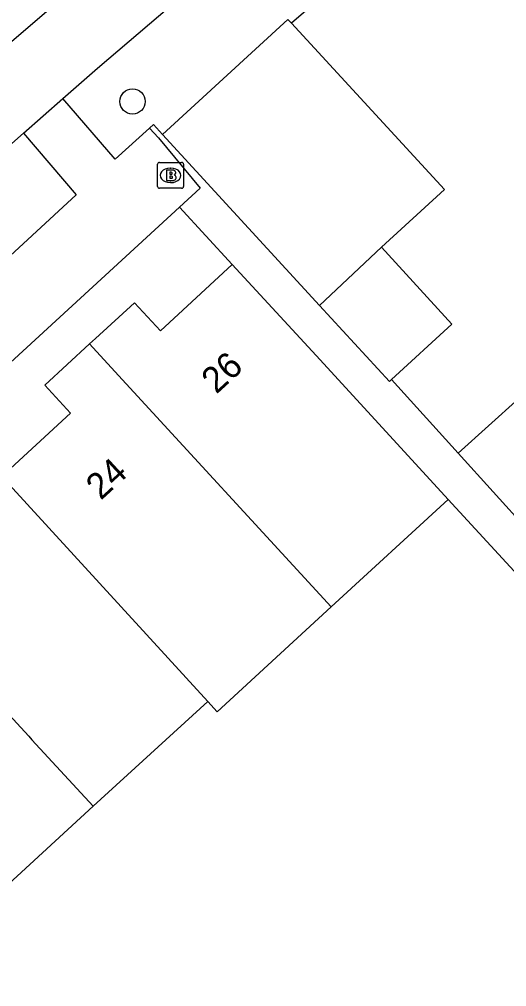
# Model space of a CAD drawing. Extents: x 158474 to 159560, y 388525 to 389605.
# Drawn here: x 159018.82 to 159037.62, y 388907.1 to 388944.44 of the extents above; entities that cross this region are included whole.
import ezdxf

# ---------------------------------------------------------------- set-up
doc = ezdxf.new("R2010")
doc.units = 0
for name, color, linetype in [('IMGEO_Boom', 7, 'Continuous'), ('IMGEO_Brandkraan', 7, 'Continuous'), ('IMGEO_Fietspad_gesloten', 7, 'Continuous'), ('IMGEO_Groenvoorziening', 7, 'Continuous'), ('IMGEO_Pand', 7, 'Continuous'), ('IMGEO_Pand_nummerreeks', 7, 'Continuous'), ('IMGEO_Voetpad_open', 7, 'Continuous')]:
    doc.layers.add(name, color=color, linetype=linetype)

msp = doc.modelspace()

# ---------------------------------------------------------------- linework, layer by layer
at = {"layer": 'IMGEO_Boom'}
msp.add_circle((159023.188, 388941.275), 0.489, dxfattribs=at)
at = {"layer": 'IMGEO_Brandkraan'}
for p, q in [((159024.155, 388937.996), (159024.155, 388938.848)), ((159024.23, 388938.922), (159025.082, 388938.922)), ((159025.156, 388938.848), (159025.156, 388937.996)), ((159024.643, 388938.702), (159024.668, 388938.702)), ((159024.666, 388938.142), (159024.641, 388938.142)), ((159025.082, 388937.922), (159024.23, 388937.922))]:
    msp.add_line(p, q, dxfattribs=at)
for points in [[(159024.155, 388937.996), (159024.155, 388938.848)], [(159024.23, 388938.922), (159025.082, 388938.922)], [(159025.156, 388938.848), (159025.156, 388937.996)], [(159024.503, 388938.622), (159024.503, 388938.222), (159024.716, 388938.222)], [(159024.734, 388938.622), (159024.503, 388938.622)], [(159024.682, 388938.541), (159024.628, 388938.541), (159024.628, 388938.465)], [(159024.628, 388938.465), (159024.681, 388938.465)], [(159024.69, 388938.389), (159024.628, 388938.389), (159024.628, 388938.308)], [(159024.628, 388938.308), (159024.69, 388938.308)], [(159025.082, 388937.922), (159024.23, 388937.922)]]:
    msp.add_lwpolyline(points, dxfattribs=at)
for centre, radius, start, end in [((159024.232, 388938.846), 0.0765, 91.552, 178.448), ((159024.232, 388938.846), 0.0765, 91.552, 178.448), ((159025.08, 388938.846), 0.0765, 1.552, 88.448), ((159025.08, 388938.846), 0.0765, 1.552, 88.448), ((159024.683, 388938.503), 0.0379, 267.8285, 90.9355), ((159024.738, 388938.477), 0.145, 59.4692, 91.5367), ((159024.763, 388938.524), 0.0922, 285.5137, 58.1501), ((159024.768, 388938.332), 0.105, 301.3115, 78.989), ((159024.691, 388938.348), 0.0404, 269.8759, 90.5077), ((159024.722, 388938.473), 0.251, 268.6676, 293.5347), ((159024.232, 388937.998), 0.0765, 181.552, 268.448), ((159024.232, 388937.998), 0.0765, 181.552, 268.448), ((159025.08, 388937.998), 0.0765, 271.552, 358.448), ((159025.08, 388937.998), 0.0765, 271.552, 358.448)]:
    msp.add_arc(centre, radius, start, end, dxfattribs=at)
for centre, major_axis, ratio, start_param, end_param in [((159024.642, 388938.422), (-0.387, 0.002), 0.722429, 4.712389, 7.853982), ((159024.667, 388938.422), (-0.39, 0.002), 0.717154, 1.570796, 4.712389)]:
    msp.add_ellipse(centre, major_axis=major_axis, ratio=ratio, start_param=start_param, end_param=end_param, dxfattribs=at)
at = {"layer": 'IMGEO_Fietspad_gesloten'}
for points in [[(158982.556, 388907.1), (158984.126, 388908.89), (158991.035, 388916.747), (158993.803, 388919.761), (158997.258, 388923.376), (159000, 388926.236), (159000.439, 388926.694), (159004.156, 388930.365), (159007.355, 388933.494), (159010.208, 388936.145), (159013.072, 388938.778), (159015.935, 388941.39), (159018.694, 388943.743), (159033.647, 388956.597), (159049.939, 388970.49), (159054.573, 388974.475), (159070.579, 388988.241), (159084.209, 389000), (159114.372, 389026.022)], [(159020.502, 388941.386), (159021.841, 388942.564), (159033.342, 388952.392), (159033.936, 388952.903)], [(159018.984, 388940.048), (159020.502, 388941.386)], [(159014.827, 388936.367), (159018.984, 388940.048)]]:
    msp.add_lwpolyline(points, dxfattribs=at)
at = {"layer": 'IMGEO_Groenvoorziening'}
msp.add_lwpolyline([(159036.203, 388950.228), (159029.32, 388944.293)], dxfattribs=at)
at = {"layer": 'IMGEO_Pand'}
for points in [[(159024.341, 388940.001), (159029.181, 388944.444), (159029.32, 388944.293)], [(159029.32, 388944.293), (159035.215, 388937.872), (159032.789, 388935.645)], [(159030.398, 388933.403), (159024.341, 388940.001)], [(159032.789, 388935.645), (159030.398, 388933.403)], [(159032.789, 388935.645), (159035.507, 388932.683), (159033.176, 388930.542)], [(159021.534, 388931.913), (159021.765, 388932.126), (159023.265, 388933.505), (159024.261, 388932.422), (159027.036, 388934.974)], [(159027.036, 388934.974), (159030.42, 388931.294), (159035.368, 388925.912)], [(159033.176, 388930.542), (159033.094, 388930.467), (159030.398, 388933.403)], [(159018.143, 388926.797), (159020.793, 388929.235), (159019.8, 388930.318), (159021.534, 388931.913)], [(159030.854, 388921.763), (159022.51, 388930.85), (159021.534, 388931.913)], [(159040.774, 388926.824), (159038.082, 388929.805), (159035.749, 388927.698)], [(159038.451, 388924.705), (159035.749, 388927.698)], [(159026.092, 388918.107), (159023.723, 388920.697), (159018.143, 388926.797)], [(159035.368, 388925.912), (159030.854, 388921.763)], [(159013.698, 388922.711), (159019.185, 388916.765), (159019.305, 388916.635), (159021.668, 388914.063)], [(159030.854, 388921.763), (159026.452, 388917.714), (159026.092, 388918.107)], [(159026.092, 388918.107), (159021.668, 388914.063)], [(159021.668, 388914.063), (159017.258, 388910.008)]]:
    msp.add_lwpolyline(points, dxfattribs=at)
at = {"layer": 'IMGEO_Voetpad_open'}
for points in [[(159023.848, 388940.247), (159022.523, 388939.044), (159020.502, 388941.386)], [(159024.341, 388940.001), (159023.994, 388940.379), (159023.848, 388940.247)], [(159018.984, 388940.048), (159021.015, 388937.664), (159007.093, 388924.807), (159000, 388918.2), (158997.005, 388915.41)], [(159023.848, 388940.247), (159024.193, 388939.873), (159025.797, 388937.932), (159024.994, 388937.194)], [(159024.994, 388937.194), (159000, 388914.209), (158997.065, 388911.51)], [(159024.994, 388937.194), (159027.036, 388934.974)], [(159035.749, 388927.698), (159033.176, 388930.542)], [(159035.368, 388925.912), (159045.37, 388915.032), (159046.359, 388915.941), (159041.308, 388921.54)]]:
    msp.add_lwpolyline(points, dxfattribs=at)

# ---------------------------------------------------------------- texts
at = {"layer": 'IMGEO_Pand_nummerreeks'}
for s, p in [('26', (159026.419, 388929.951)), ('24', (159021.963, 388925.853))]:
    msp.add_text(s, height=1, rotation=42.5994, dxfattribs=at).set_placement(p)

doc.saveas('drawing.dxf')
